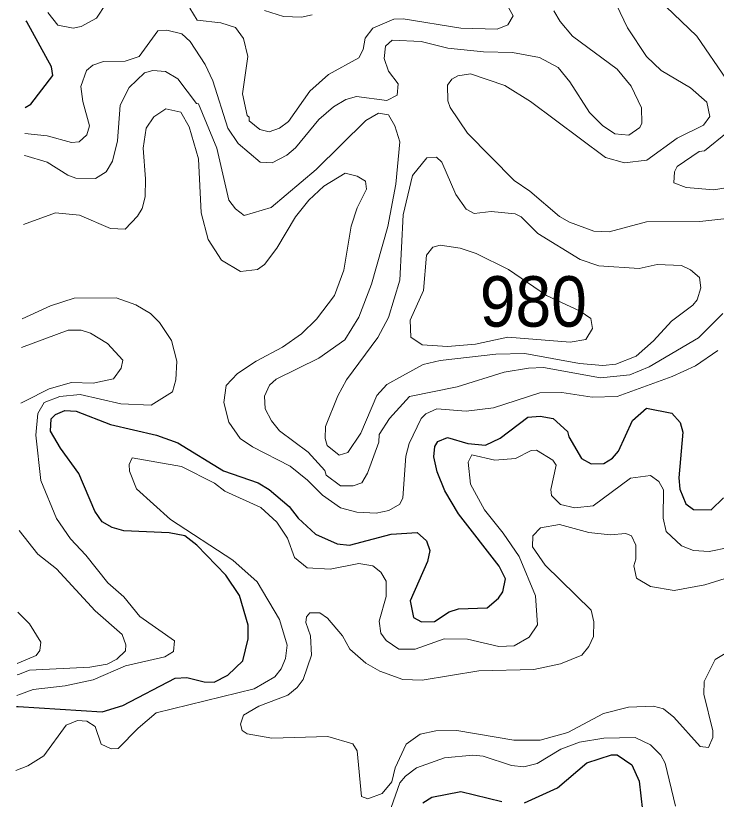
# Model space of a CAD drawing. Extents: x 763.2 to 816.8, y 7896.5 to 7952.7.
# Drawn here: x 763.317 to 765.537, y 7906.02 to 7908.505 of the extents above; entities that cross this region are included whole.
import ezdxf

# ---------------------------------------------------------------- set-up
doc = ezdxf.new("R2010")
doc.units = 0
doc.header["$LTSCALE"] = 0.064
doc.layers.add('1', color=7, linetype='Continuous', lineweight=25)
doc.layers.add('2', color=7, linetype='Continuous', lineweight=13)
doc.layers.add('21', color=7, linetype='Continuous')

msp = doc.modelspace()

# ---------------------------------------------------------------- linework, layer by layer
at = {"layer": '1'}
for points in [[(763.3467, 7908.2136), (763.3646, 7908.2246), (763.4344, 7908.3153), (763.431, 7908.3429), (763.3525, 7908.4855), (763.3506, 7908.4889)], [(763.3198, 7906.3148), (763.325, 7906.3145), (763.5907, 7906.2981), (763.6565, 7906.3178), (763.8225, 7906.4048), (763.8589, 7906.4065), (763.9144, 7906.3926), (763.9462, 7906.3921), (763.9897, 7906.4142), (764.0366, 7906.4596), (764.0535, 7906.5297), (764.0536, 7906.5726), (764.0258, 7906.6668), (763.9829, 7906.7308), (763.891, 7906.8264), (763.8528, 7906.8553), (763.803, 7906.8649), (763.6598, 7906.8717), (763.623, 7906.8819), (763.5907, 7906.8998), (763.5678, 7906.9341), (763.5171, 7907.0533), (763.4588, 7907.1336), (763.4275, 7907.1881), (763.4291, 7907.2263), (763.4429, 7907.2406), (763.473, 7907.2528), (763.5086, 7907.2511), (763.617, 7907.2086), (763.7634, 7907.1752), (763.8311, 7907.1507), (763.9757, 7907.0622), (764.0855, 7907.0235), (764.1199, 7907.0031), (764.1834, 7906.9493), (764.2125, 7906.9122), (764.2668, 7906.8611), (764.3362, 7906.8309), (764.3747, 7906.826), (764.5071, 7906.8616), (764.5898, 7906.8663), (764.6194, 7906.8402), (764.629, 7906.8091), (764.6224, 7906.774), (764.5671, 7906.6497), (764.5776, 7906.597), (764.6032, 7906.5827), (764.6438, 7906.5837), (764.6903, 7906.6151), (764.7199, 7906.6246), (764.8108, 7906.6273), (764.8469, 7906.6585), (764.8603, 7906.6781), (764.8692, 7906.7196), (764.8496, 7906.7596), (764.7203, 7906.9253), (764.6767, 7906.999), (764.6527, 7907.059), (764.6426, 7907.1066), (764.6454, 7907.1391), (764.6549, 7907.1545), (764.6852, 7907.1671), (764.7494, 7907.149), (764.8058, 7907.1431), (764.8522, 7907.1656), (764.9402, 7907.2323), (764.979, 7907.2355), (765.0199, 7907.2283), (765.0661, 7907.187), (765.0701, 7907.1694), (765.1101, 7907.1015), (765.1412, 7907.0841), (765.1808, 7907.0854), (765.2083, 7907.1023), (765.227, 7907.1242), (765.2717, 7907.2214), (765.3158, 7907.2604), (765.3962, 7907.2444), (765.4229, 7907.2152), (765.4313, 7907.1848), (765.4184, 7907.0392), (765.4218, 7907.0042), (765.4405, 7906.9574), (765.4651, 7906.9391), (765.5206, 7906.9387), (765.5606, 7906.9762)], [(764.9296, 7906.0088), (765.0337, 7906.0566), (765.1271, 7906.136), (765.2053, 7906.1617), (765.2231, 7906.1613), (765.2701, 7906.1299), (765.293, 7906.0785), (765.3033, 7905.9845)], [(764.6071, 7906.0092), (764.636, 7906.0268), (764.7273, 7906.045), (764.8578, 7906.0135)]]:
    msp.add_lwpolyline(points, dxfattribs=at)
at = {"layer": '2'}
for points in [[(766.0363, 7908.1468), (765.8703, 7908.0941), (765.7147, 7907.9962), (765.6576, 7907.9743), (765.5299, 7907.9533), (765.4414, 7907.9605), (765.4023, 7907.9754), (765.4049, 7908.0104), (765.4134, 7908.0266), (765.483, 7908.0745), (765.5001, 7908.0765), (765.573, 7908.1361), (765.5884, 7908.1727), (765.5909, 7908.2171), (765.5693, 7908.3031), (765.4757, 7908.4395), (765.2321, 7908.6751)], [(765.1877, 7908.6109), (765.256, 7908.4668), (765.3164, 7908.3755), (765.3624, 7908.3311), (765.455, 7908.2763), (765.5071, 7908.2311)], [(763.6042, 7908.5437), (763.5733, 7908.4967), (763.525, 7908.4709), (763.4995, 7908.4659), (763.4506, 7908.4747), (763.4192, 7908.5153)], [(764.8698, 7908.5454), (764.8936, 7908.5048), (764.8767, 7908.4757), (764.8428, 7908.4627), (764.728, 7908.4658), (764.5446, 7908.4952), (764.5152, 7908.4935), (764.449, 7908.4653), (764.4247, 7908.4342), (764.4181, 7908.3973), (764.4048, 7908.3715), (764.3081, 7908.318), (764.2488, 7908.2656), (764.1819, 7908.1695), (764.1528, 7908.1486), (764.1206, 7908.1372), (764.091, 7908.1436), (764.0567, 7908.1715), (764.0571, 7908.1828), (764.0505, 7908.1884), (764.0362, 7908.257), (764.0524, 7908.3754), (764.0393, 7908.4323), (764.0137, 7908.4676), (763.9676, 7908.4818), (763.8926, 7908.4912), (763.8688, 7908.5293)], [(763.3456, 7908.1316), (763.4165, 7908.1239), (763.494, 7908.1029), (763.5177, 7908.1045), (763.5426, 7908.127), (763.5513, 7908.1558), (763.5298, 7908.2329), (763.5234, 7908.28), (763.5419, 7908.3309), (763.5611, 7908.348), (763.5952, 7908.36), (763.6637, 7908.3608), (763.7087, 7908.3756), (763.7675, 7908.4574), (763.7961, 7908.4593), (763.8432, 7908.4477), (763.8699, 7908.4226), (763.9175, 7908.3497), (763.9422, 7908.2979), (763.9889, 7908.1481), (764.0225, 7908.0998), (764.0913, 7908.0402), (764.1295, 7908.0387), (764.1763, 7908.0623), (764.2035, 7908.0861), (764.2772, 7908.176), (764.324, 7908.2164), (764.3632, 7908.2389), (764.3967, 7908.2487), (764.4932, 7908.2358), (764.5257, 7908.253), (764.5288, 7908.2885), (764.4989, 7908.3291), (764.4848, 7908.3695), (764.4885, 7908.4085), (764.5103, 7908.4278), (764.6025, 7908.4231), (764.6867, 7908.4015), (764.7997, 7908.3902), (764.8916, 7908.3885), (764.9767, 7908.3724), (765.0357, 7908.3404), (765.0731, 7908.2948), (765.1356, 7908.198), (765.1765, 7908.1563), (765.2159, 7908.1301), (765.2603, 7908.1257), (765.2945, 7908.1501), (765.3013, 7908.1645), (765.3004, 7908.2132), (765.2678, 7908.2813), (765.2231, 7908.3353), (765.082, 7908.4405), (765.0423, 7908.4866), (765.0223, 7908.5201)], [(764.1058, 7908.5214), (764.1653, 7908.5022), (764.2225, 7908.5004), (764.2561, 7908.5078)], [(765.5578, 7907.5603), (765.4813, 7907.4835), (765.3249, 7907.3914), (765.2638, 7907.3664), (765.1703, 7907.3565), (764.9902, 7907.389), (764.9417, 7907.3876), (764.8651, 7907.3746), (764.716, 7907.3277), (764.565, 7907.2978), (764.5013, 7907.2282), (764.4693, 7907.177), (764.4682, 7907.1528), (764.4321, 7907.0541), (764.4141, 7907.0234), (764.3861, 7907.0147), (764.3464, 7907.0147), (764.3012, 7907.0486), (764.2971, 7907.0634), (764.2437, 7907.1209), (764.1529, 7907.1889), (764.1273, 7907.2205), (764.108, 7907.2588), (764.1052, 7907.2983), (764.1216, 7907.3333), (764.1424, 7907.3527), (764.2777, 7907.419), (764.3604, 7907.477), (764.4049, 7907.5486), (764.4442, 7907.6538), (764.4964, 7907.837), (764.5213, 7907.9703), (764.534, 7908.1051), (764.519, 7908.1559), (764.499, 7908.1911), (764.4672, 7908.1958), (764.427, 7908.1726), (764.2694, 7908.0172), (764.1264, 7907.8973), (764.0415, 7907.8712), (764.0137, 7907.8923), (763.992, 7907.9204), (763.9541, 7908.0853), (763.8965, 7908.225), (763.8895, 7908.2266), (763.8305, 7908.3046), (763.792, 7908.3276), (763.752, 7908.3308), (763.7256, 7908.3242), (763.6763, 7908.2768)], [(765.2459, 7908.0386), (765.1862, 7908.0554), (764.9486, 7908.2331), (764.8676, 7908.2833), (764.7582, 7908.3207), (764.7182, 7908.3144), (764.6993, 7908.3033), (764.6855, 7908.2849), (764.6868, 7908.2355), (764.6939, 7908.2137), (764.7489, 7908.1324), (764.8962, 7907.9822), (764.9465, 7907.9481), (765.0406, 7907.8686), (765.0716, 7907.8503), (765.1497, 7907.8221), (765.198, 7907.82), (765.3163, 7907.8511), (765.4855, 7907.8528), (765.5607, 7907.8609)], [(763.6763, 7908.2768), (763.6484, 7908.2209), (763.64, 7908.1081), (763.6238, 7908.0442), (763.6033, 7908.0104), (763.5699, 7907.9887)], [(763.3415, 7907.8434), (763.4431, 7907.8794), (763.5193, 7907.8727), (763.617, 7907.8298), (763.6642, 7907.8285), (763.7034, 7907.8689), (763.7177, 7907.8936), (763.7269, 7907.931), (763.7288, 7907.9875), (763.7205, 7908.0851), (763.7306, 7908.1486), (763.7546, 7908.1841), (763.7927, 7908.2094), (763.8407, 7908.199), (763.8665, 7908.1525), (763.8966, 7908.051), (763.9048, 7907.8798), (763.927, 7907.7949), (763.969, 7907.7298), (764.0292, 7907.6937), (764.0833, 7907.7003), (764.1059, 7907.7159), (764.1448, 7907.768), (764.2033, 7907.867), (764.2465, 7907.92), (764.2932, 7907.9649), (764.3611, 7908.0056), (764.3993, 7907.9957), (764.4251, 7907.9808), (764.4288, 7907.9553), (764.3994, 7907.8955), (764.3801, 7907.8377), (764.3564, 7907.6977), (764.3277, 7907.6182), (764.2699, 7907.5427), (764.2223, 7907.4967), (764.1622, 7907.4542), (764.0793, 7907.41), (764.0204, 7907.3703), (763.9839, 7907.332), (763.977, 7907.279), (763.9928, 7907.2162), (764.0287, 7907.1639), (764.068, 7907.1375), (764.1869, 7907.0762), (764.2418, 7907.0327), (764.2892, 7906.9851), (764.3459, 7906.9446), (764.3979, 7906.9312), (764.4599, 7906.9279), (764.4993, 7906.9364), (764.5344, 7906.9567), (764.5438, 7906.9761), (764.5537, 7907.1085), (764.5635, 7907.1488), (764.6015, 7907.2282), (764.6163, 7907.2428), (764.6515, 7907.2584), (764.7451, 7907.2513), (764.8313, 7907.2614), (764.9778, 7907.3088), (765.0475, 7907.3104), (765.144, 7907.2957), (765.2236, 7907.2974), (765.3975, 7907.3606), (765.4711, 7907.3952), (765.5426, 7907.4431)], [(765.5071, 7908.2311), (765.5166, 7908.1849), (765.4965, 7908.1583), (765.4138, 7908.1165), (765.317, 7908.0472), (765.2459, 7908.0386)], [(763.5699, 7907.9887), (763.5081, 7907.9898), (763.4828, 7907.999), (763.4164, 7908.0402), (763.3459, 7908.0615), (763.3446, 7908.0619)], [(763.3203, 7906.3497), (763.3324, 7906.3541), (763.3722, 7906.3685), (763.4743, 7906.3807), (763.5625, 7906.3994), (763.6651, 7906.4439), (763.79, 7906.4719), (763.8174, 7906.4895), (763.8199, 7906.5224), (763.7105, 7906.5996), (763.6597, 7906.6629), (763.6093, 7906.707), (763.5398, 7906.7944), (763.4903, 7906.8459), (763.4459, 7906.9103), (763.397, 7907.0311), (763.3804, 7907.1746), (763.3867, 7907.2434), (763.4069, 7907.2786), (763.4574, 7907.2976), (763.5211, 7907.3038), (763.6501, 7907.2748), (763.7466, 7907.2705), (763.8136, 7907.3119), (763.8241, 7907.3506), (763.8275, 7907.4101), (763.8106, 7907.4753), (763.7731, 7907.5323), (763.7444, 7907.5604), (763.6975, 7907.588), (763.6358, 7907.6104), (763.502, 7907.6093), (763.4277, 7907.5855), (763.3372, 7907.5441)], [(763.3359, 7907.4529), (763.4831, 7907.5076), (763.5243, 7907.5076), (763.554, 7907.4982), (763.6085, 7907.4654), (763.6562, 7907.4125), (763.6512, 7907.3871), (763.6271, 7907.3535), (763.5627, 7907.3402), (763.4936, 7907.3418), (763.4232, 7907.3218), (763.3459, 7907.2825), (763.3334, 7907.2762)], [(765.0303, 7907.0796), (765.0196, 7907.0958), (764.9679, 7907.1278), (764.9511, 7907.1261), (764.9009, 7907.1013), (764.8352, 7907.0954)], [(764.8352, 7907.0954), (764.7623, 7907.1123), (764.7511, 7907.0895), (764.7586, 7907.0192), (764.8022, 7906.9379), (764.8623, 7906.8641), (764.9125, 7906.7898), (764.9647, 7906.6656), (764.9711, 7906.5734), (764.9447, 7906.5347), (764.8962, 7906.5072), (764.8485, 7906.5049), (764.7484, 7906.528), (764.6744, 7906.5297), (764.5834, 7906.497), (764.5312, 7906.4966), (764.491, 7906.5239), (764.4743, 7906.5469), (764.4685, 7906.5852), (764.4912, 7906.663), (764.4913, 7906.7126), (764.4744, 7906.7404), (764.4489, 7906.7611), (764.4043, 7906.7682), (764.3139, 7906.7501), (764.2405, 7906.7539), (764.2005, 7906.7868), (764.1785, 7906.8483), (764.1446, 7906.8996), (764.0935, 7906.9455), (763.9799, 7906.9976), (763.9473, 7907.0228), (763.8421, 7907.0754), (763.6863, 7907.1029), (763.6767, 7907.0815), (763.6778, 7907.0613), (763.6996, 7907.0051), (763.8078, 7906.9079), (764.0053, 7906.7788), (764.0825, 7906.7099), (764.1533, 7906.5908), (764.1771, 7906.5091), (764.1717, 7906.4669), (764.1582, 7906.4341), (764.1387, 7906.4089), (764.0731, 7906.3702), (763.7619, 7906.2944), (763.7052, 7906.2465), (763.6421, 7906.1813), (763.6198, 7906.1801), (763.5882, 7906.1957), (763.5694, 7906.2516), (763.542, 7906.268), (763.5131, 7906.2701), (763.4772, 7906.2557), (763.4061, 7906.1579), (763.3551, 7906.127), (763.317, 7906.1121)], [(765.5768, 7906.819), (765.5143, 7906.8061), (765.465, 7906.8091), (765.4275, 7906.8244), (765.3789, 7906.8691), (765.3693, 7906.9121), (765.3704, 7907.0014), (765.3557, 7907.0276), (765.3283, 7907.0472), (765.2654, 7907.039), (765.1467, 7906.9513), (765.0892, 7906.9441), (765.0431, 7906.9553), (765.0148, 7906.9839), (765.0126, 7907.0029), (765.0303, 7907.0796)], [(763.3277, 7906.8725), (763.3874, 7906.7974), (763.4464, 7906.751), (763.5688, 7906.6175), (763.6545, 7906.5427), (763.6663, 7906.5103), (763.6651, 7906.4908), (763.6372, 7906.4646), (763.6065, 7906.4492), (763.552, 7906.4392), (763.3609, 7906.4298), (763.3262, 7906.4165), (763.3212, 7906.4146)], [(765.5787, 7906.7251), (765.5011, 7906.7009), (765.4033, 7906.6827), (765.3291, 7906.6954), (765.2844, 7906.7215), (765.2756, 7906.7608), (765.2819, 7906.782), (765.2819, 7906.8258), (765.2689, 7906.8555), (765.2506, 7906.8633), (765.2006, 7906.8586), (765.1338, 7906.8665), (765.0402, 7906.8913), (764.9797, 7906.8817), (764.9555, 7906.8557), (764.9549, 7906.8214), (764.9948, 7906.7627), (765.1407, 7906.6206), (765.1487, 7906.5833), (765.1486, 7906.5369), (765.1334, 7906.5053), (765.1113, 7906.4778), (765.0431, 7906.4498), (764.9586, 7906.4317), (764.7846, 7906.4279), (764.605, 7906.3982), (764.544, 7906.4), (764.471, 7906.4265), (764.427, 7906.4516), (764.3756, 7906.4962), (764.3528, 7906.5386), (764.3052, 7906.5945), (764.281, 7906.6117), (764.2493, 7906.6121), (764.2387, 7906.5992), (764.2368, 7906.5815), (764.2511, 7906.5392), (764.2547, 7906.4774), (764.2283, 7906.4001), (764.2093, 7906.3745), (764.179, 7906.3508), (764.0871, 7906.3161), (764.0385, 7906.287), (764.0298, 7906.2588), (764.0351, 7906.2387), (764.0511, 7906.2277), (764.1284, 7906.2143), (764.3066, 7906.2193), (764.3855, 7906.196), (764.3992, 7906.1745), (764.4128, 7906.0289), (764.4335, 7906.0221), (764.478, 7906.0384)], [(763.3218, 7906.4511), (763.3341, 7906.4562), (763.382, 7906.476), (763.3934, 7906.4925), (763.3965, 7906.5187), (763.361, 7906.5769), (763.3241, 7906.6141)], [(764.6483, 7906.2376), (764.7149, 7906.2389), (764.8956, 7906.2077), (764.9793, 7906.2078), (765.0665, 7906.2325), (765.1803, 7906.2926), (765.2591, 7906.3126), (765.3387, 7906.3161), (765.3704, 7906.3078), (765.4029, 7906.2805), (765.4862, 7906.1875), (765.5123, 7906.1847), (765.5259, 7906.2166), (765.5267, 7906.2374), (765.4979, 7906.3534), (765.4989, 7906.3942), (765.5332, 7906.4634), (765.605, 7906.5066)], [(764.478, 7906.0384), (764.5086, 7906.0757), (764.5194, 7906.1206), (764.5541, 7906.1958), (764.5993, 7906.227), (764.6483, 7906.2376)], [(765.4081, 7905.9986), (765.3754, 7906.1346), (765.3611, 7906.1609), (765.3285, 7906.1934), (765.2802, 7906.2159), (765.1809, 7906.2142), (765.1041, 7906.2015), (765.0442, 7906.1799), (764.9693, 7906.1344), (764.9278, 7906.1239), (764.8885, 7906.1274), (764.799, 7906.1569), (764.7661, 7906.1599), (764.6763, 7906.1522), (764.5868, 7906.1204), (764.5522, 7906.0942), (764.5341, 7906.0722), (764.5065, 7905.9941)]]:
    msp.add_lwpolyline(points, dxfattribs=at)
for points in [[(765.1646, 7907.7114), (765.1054, 7907.7315), (764.9718, 7907.8145), (764.919, 7907.867), (764.8996, 7907.877), (764.8234, 7907.8841), (764.7701, 7907.8775), (764.7447, 7907.8912), (764.7118, 7907.938), (764.6672, 7908.0401), (764.651, 7908.0562), (764.6202, 7908.0548), (764.5744, 7907.9987), (764.5453, 7907.8735), (764.5339, 7907.6662), (764.4984, 7907.5485), (764.465, 7907.4847), (764.365, 7907.3499), (764.3383, 7907.3), (764.2991, 7907.202), (764.2978, 7907.1647), (764.3046, 7907.1425), (764.3425, 7907.1118), (764.3699, 7907.1204), (764.4104, 7907.1816), (764.4618, 7907.3006), (764.4932, 7907.3361), (764.5424, 7907.3629), (764.6079, 7907.3986), (764.6627, 7907.4116), (764.8384, 7907.4313), (764.9305, 7907.4337), (765.104, 7907.4023), (765.1779, 7907.3959), (765.2191, 7907.4003), (765.2833, 7907.4256), (765.3386, 7907.4741), (765.3958, 7907.5359), (765.4633, 7907.5874), (765.4762, 7907.6043), (765.4886, 7907.6418), (765.4838, 7907.6751), (765.4555, 7907.6992), (765.4275, 7907.713), (765.3494, 7907.7163), (765.2927, 7907.7033)], [(765.0738, 7907.4699), (765.1238, 7907.4785), (765.1451, 7907.5136), (765.1392, 7907.5447), (765.1061, 7907.5684), (764.9989, 7907.6173), (764.8786, 7907.7003), (764.7767, 7907.751), (764.7259, 7907.7678), (764.6623, 7907.7771), (764.6386, 7907.7712), (764.6185, 7907.7459), (764.6094, 7907.6334), (764.567, 7907.5399), (764.5691, 7907.4852), (764.6049, 7907.4617), (764.6853, 7907.4562), (764.7743, 7907.4638), (764.8764, 7907.4862)]]:
    msp.add_lwpolyline(points, close=True, dxfattribs=at)

# ---------------------------------------------------------------- texts
at = {"layer": '21', "width": 0.95}
msp.add_text('980', height=0.16, dxfattribs=at).set_placement((764.7879, 7907.519))

doc.saveas('drawing.dxf')
